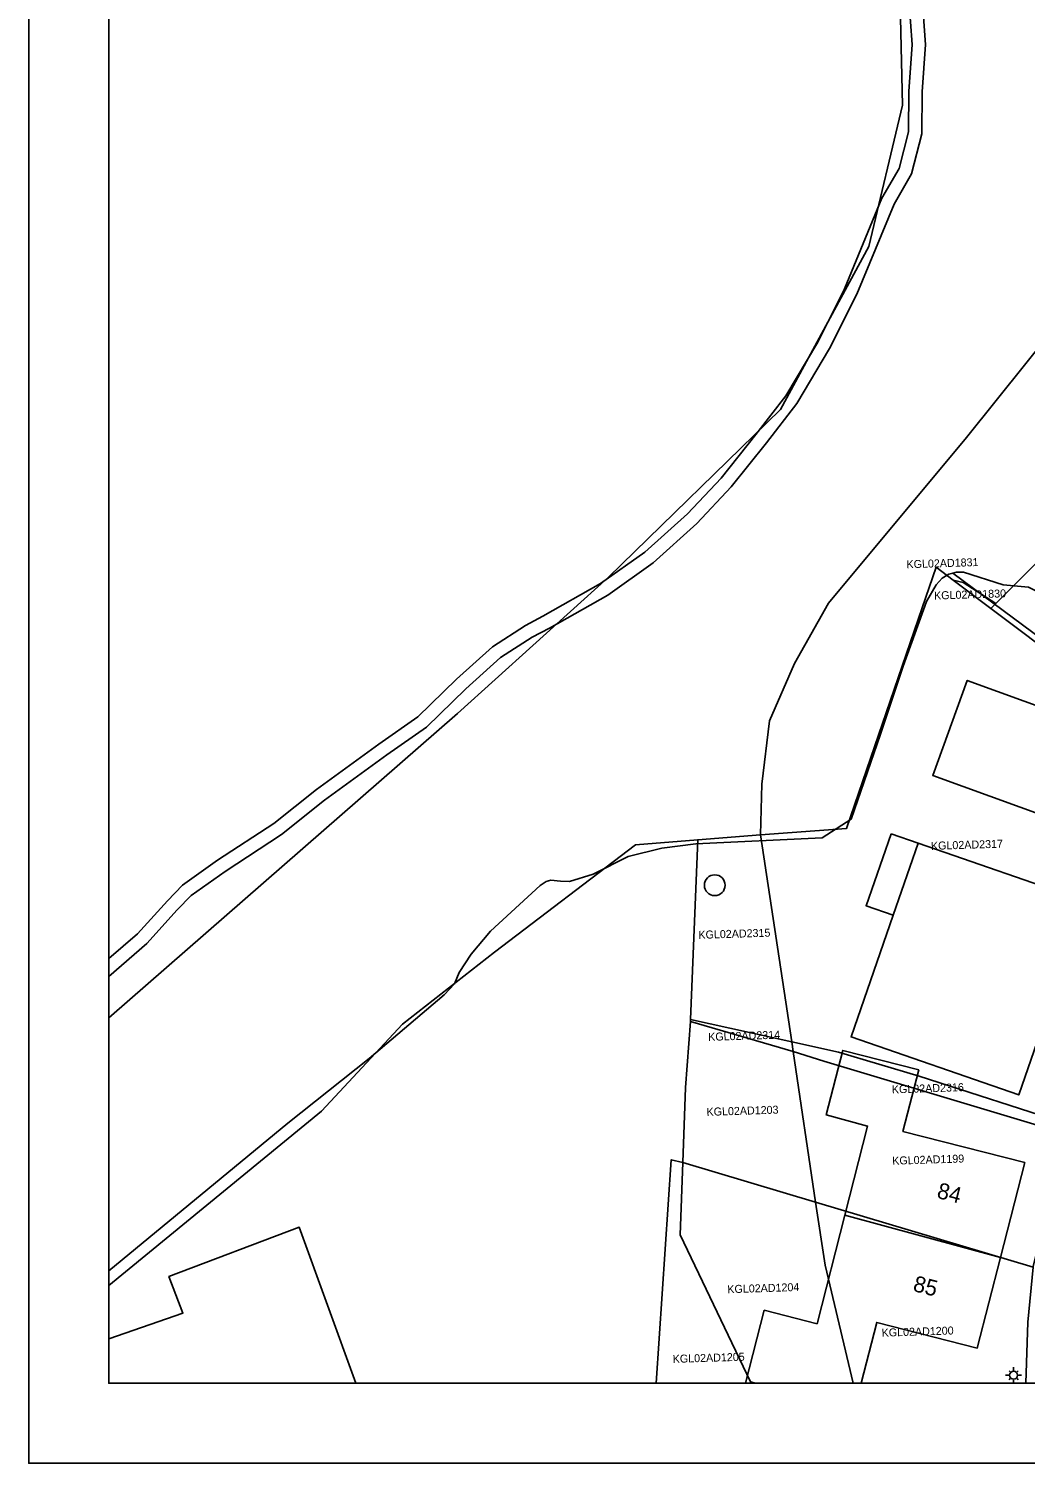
# Model space of a CAD drawing. Extents: x 124901 to 125496, y 515369 to 515789.
# Drawn here: x 124901.4 to 124963.7, y 515368.5 to 515458.2 of the extents above; entities that cross this region are included whole.
import ezdxf

# ---------------------------------------------------------------- set-up
doc = ezdxf.new("R2010")
doc.units = 0
for name, color, linetype in [('Alg Kaders', 7, 'Continuous'), ('Gebouw', 7, 'Continuous'), ('Lichtmast', 7, 'Continuous'), ('Luifel', 7, 'Continuous'), ('Onbegroeid terrein', 7, 'Continuous'), ('Perceelnummers', 7, 'Continuous'), ('Perceelsgrenzen', 7, 'Continuous'), ('Putten', 7, 'Continuous'), ('Scheiding', 7, 'Continuous'), ('Teksten', 7, 'Continuous'), ('Vegetatie', 7, 'Continuous'), ('Water', 7, 'Continuous')]:
    doc.layers.add(name, color=color, linetype=linetype)

msp = doc.modelspace()

# ---------------------------------------------------------------- linework, layer by layer
at = {"layer": 'Alg Kaders'}
for points in [[(125495.925, 515789.043), (124901.425, 515789.043), (124901.425, 515368.543), (125495.925, 515368.543)], [(125490.925, 515784.043), (124906.425, 515784.043), (124906.425, 515373.543), (125490.925, 515373.543)]]:
    msp.add_lwpolyline(points, close=True, dxfattribs=at)
at = {"layer": 'Gebouw'}
for points in [[(124960.065, 515417.469), (124957.91, 515411.519), (124968.826, 515407.565), (124970.981, 515413.516)], [(124952.804, 515395.192), (124963.288, 515391.564), (124967.48, 515403.677), (124956.996, 515407.304), (124955.437, 515402.799)], [(124956.05, 515389.284), (124957.036, 515393.136), (124952.288, 515394.352), (124951.256, 515390.32), (124953.843, 515389.621), (124952.417, 515384.053), (124962.148, 515381.409), (124963.665, 515387.335)]]:
    msp.add_lwpolyline(points, close=True, dxfattribs=at)
for points in [[(124953.435, 515373.543), (124954.41, 515377.351), (124960.697, 515375.741), (124962.148, 515381.409), (124952.417, 515384.053), (124950.68, 515377.265), (124947.387, 515378.108), (124946.219, 515373.543)], [(124921.863, 515373.543), (124918.334, 515383.298), (124910.19, 515380.214), (124911.06, 515377.935), (124906.425, 515376.313)]]:
    msp.add_lwpolyline(points, dxfattribs=at)
at = {"layer": 'Lichtmast'}
for p, q in [((124962.665, 515374.047), (124962.465, 515374.046)), ((124962.753, 515373.834), (124962.681, 515373.763)), ((124962.753, 515374.258), (124962.683, 515374.329)), ((124962.965, 515374.346), (124962.965, 515374.546)), ((124962.965, 515373.746), (124962.965, 515373.546)), ((124963.177, 515374.258), (124963.248, 515374.33)), ((124963.177, 515373.834), (124963.247, 515373.763)), ((124963.265, 515374.046), (124963.465, 515374.046))]:
    msp.add_line(p, q, dxfattribs=at)
msp.add_circle((124962.965, 515374.046), 0.25, dxfattribs=at)
at = {"layer": 'Luifel'}
msp.add_lwpolyline([(124955.308, 515407.888), (124953.749, 515403.383), (124955.437, 515402.799), (124956.996, 515407.304)], close=True, dxfattribs=at)
at = {"layer": 'Onbegroeid terrein'}
for points in [[(124969.807, 515416.269), (124959.161, 515424.179), (124958.92, 515424.117), (124958.509, 515423.87), (124958.118, 515423.448), (124957.525, 515422.403), (124956.06, 515418.356), (124954.639, 515414.104), (124952.805, 515408.807), (124950.998, 515407.629), (124943.102, 515407.257), (124940.991, 515406.984), (124938.888, 515406.473), (124936.686, 515405.365), (124935.213, 515404.909), (124934.662, 515404.925), (124934.059, 515404.98), (124933.755, 515404.894), (124933.374, 515404.656), (124930.278, 515401.803), (124929.074, 515400.371), (124928.319, 515399.217), (124928.038, 515398.498), (124927.384, 515397.82), (124922.69, 515393.851), (124917.613, 515389.792), (124906.425, 515380.581)], [(124946.219, 515373.543), (124947.387, 515378.108), (124950.68, 515377.265), (124952.417, 515384.053), (124953.843, 515389.621), (124951.256, 515390.32), (124952.288, 515394.352), (124957.036, 515393.136), (124956.05, 515389.284), (124963.665, 515387.335), (124962.148, 515381.409), (124960.697, 515375.741), (124954.41, 515377.351), (124953.435, 515373.543)], [(124906.425, 515376.313), (124911.06, 515377.935), (124910.19, 515380.214), (124918.334, 515383.298), (124921.863, 515373.543)]]:
    msp.add_lwpolyline(points, dxfattribs=at)
for points in [[(124957.91, 515411.519), (124960.065, 515417.469), (124970.981, 515413.516), (124968.826, 515407.565)], [(124963.288, 515391.564), (124952.804, 515395.192), (124955.437, 515402.799), (124956.996, 515407.304), (124967.48, 515403.677)]]:
    msp.add_lwpolyline(points, close=True, dxfattribs=at)
at = {"layer": 'Perceelsgrenzen'}
for points in [[(124906.425, 515396.387), (124928.221, 515415.413), (124937.622, 515423.904), (124948.404, 515434.407), (124953.911, 515444.595), (124956.015, 515453.428), (124955.804, 515462.554), (124949.282, 515479.896), (124944.986, 515487.708), (124939.446, 515498.619), (124906.425, 515566.534)], [(124906.425, 515566.534), (124939.446, 515498.619), (124944.986, 515487.708), (124949.282, 515479.896), (124955.804, 515462.554), (124956.015, 515453.428), (124953.911, 515444.595), (124948.404, 515434.407), (124937.622, 515423.904), (124928.221, 515415.413), (124906.425, 515396.387)], [(124972.268, 515459.58), (124971.344, 515457.4), (124970.566, 515455.565), (124966.687, 515447.696), (124967.45, 515447.28), (124967.427, 515443.321), (124967.345, 515441.802), (124960.021, 515432.645), (124951.389, 515422.3), (124949.272, 515418.526), (124947.716, 515414.942), (124947.238, 515410.987), (124947.158, 515407.82), (124943.233, 515407.513), (124939.339, 515407.205), (124930.532, 515400.491), (124924.789, 515395.986), (124919.722, 515390.557), (124906.425, 515379.659)], [(124906.425, 515379.659), (124919.722, 515390.557), (124924.789, 515395.986), (124930.532, 515400.491), (124939.339, 515407.205), (124943.233, 515407.513), (124942.776, 515396.279), (124942.771, 515396.164), (124942.466, 515392.038), (124942.293, 515387.339), (124941.57, 515387.51), (124940.625, 515373.543)], [(124940.625, 515373.543), (124941.57, 515387.51), (124942.293, 515387.339), (124942.133, 515382.817), (124946.515, 515373.63), (124946.554, 515373.543)], [(124946.843, 515373.543), (124946.515, 515373.63), (124942.133, 515382.817), (124942.293, 515387.339), (124950.593, 515384.855), (124951.187, 515380.926), (124952.942, 515373.543)], [(124952.942, 515373.543), (124951.187, 515380.926), (124950.593, 515384.855), (124964.176, 515380.799), (124963.844, 515377.357), (124963.732, 515373.543)], [(124946.554, 515373.543), (124946.515, 515373.63), (124946.843, 515373.543)]]:
    msp.add_lwpolyline(points, dxfattribs=at)
for points in [[(124967.713, 515428.131), (124968.683, 515429.1), (124974.561, 515443.597), (124983.748, 515438.939), (124981.694, 515435.286), (124975.845, 515437.735), (124973.469, 515432.155), (124978.675, 515429.914), (124978.659, 515429.885), (124971.161, 515414.727), (124961.547, 515421.971), (124961.85, 515422.274)], [(124967.345, 515441.802), (124967.245, 515439.967), (124967.932, 515437.118), (124969.711, 515434.42), (124969.654, 515431.933), (124967.713, 515428.131), (124961.85, 515422.274), (124959.803, 515423.599), (124959.194, 515423.745), (124958.128, 515424.548), (124957.255, 515422.002), (124952.528, 515408.219), (124947.158, 515407.82), (124947.238, 515410.987), (124947.716, 515414.942), (124949.272, 515418.526), (124951.389, 515422.3), (124960.021, 515432.645)], [(124949.097, 515394.879), (124947.158, 515407.82), (124952.528, 515408.219), (124957.255, 515422.002), (124958.128, 515424.548), (124959.194, 515423.745), (124961.547, 515421.971), (124971.161, 515414.727), (124973.772, 515412.759), (124966.494, 515389.702), (124957.07, 515392.731), (124952.029, 515394.23)], [(124959.194, 515423.745), (124959.803, 515423.599), (124961.85, 515422.274), (124961.547, 515421.971)], [(124942.776, 515396.279), (124943.233, 515407.513), (124947.158, 515407.82), (124949.097, 515394.879)], [(124942.771, 515396.164), (124949.188, 515394.273), (124950.593, 515384.855), (124942.293, 515387.339), (124942.466, 515392.038)], [(124942.771, 515396.164), (124942.776, 515396.279), (124949.097, 515394.879), (124949.188, 515394.273)], [(124949.188, 515394.273), (124949.097, 515394.879), (124952.029, 515394.23), (124957.07, 515392.731), (124966.494, 515389.702), (124966.306, 515389.108), (124951.104, 515393.665)], [(124964.176, 515380.799), (124950.593, 515384.855), (124949.188, 515394.273), (124951.104, 515393.665), (124966.306, 515389.108), (124965.454, 515385.826), (124964.182, 515380.861)]]:
    msp.add_lwpolyline(points, close=True, dxfattribs=at)
at = {"layer": 'Putten'}
msp.add_circle((124944.29, 515404.67), 0.65, dxfattribs=at)
at = {"layer": 'Scheiding'}
msp.add_line((124906.425, 515380.581), (124917.613, 515389.792), dxfattribs=at)
for points in [[(124943.102, 515407.257), (124950.998, 515407.629), (124952.805, 515408.807)], [(124922.69, 515393.851), (124927.384, 515397.82)], [(124917.613, 515389.792), (124922.69, 515393.851)]]:
    msp.add_lwpolyline(points, dxfattribs=at)
at = {"layer": 'Vegetatie'}
msp.add_lwpolyline([(124906.425, 515400.081), (124908.225, 515401.632), (124910.094, 515403.704), (124911.036, 515404.667), (124913.229, 515406.231), (124916.736, 515408.531), (124919.407, 515410.663), (124923.303, 515413.494), (124925.734, 515415.203), (124928.165, 515417.557), (124930.397, 515419.577), (124932.461, 515420.899), (124933.554, 515421.479), (124937.161, 515423.518), (124939.916, 515425.481), (124942.593, 515427.879), (124944.689, 515430.114), (124946.859, 515432.834), (124948.723, 515435.256), (124950.723, 515438.61), (124952.401, 515441.952), (124954.735, 515447.607), (124955.804, 515449.455), (124956.395, 515451.75), (124956.42, 515454.282), (124956.625, 515457.219), (124956.423, 515460.063)], dxfattribs=at)
msp.add_lwpolyline([(124971.483, 515420.016), (124969.376, 515426.915), (124967.657, 515427.787), (124965.103, 515422.691), (124963.896, 515423.296), (124962.308, 515423.436), (124959.839, 515424.233), (124959.401, 515424.24), (124959.161, 515424.179), (124969.807, 515416.269)], close=True, dxfattribs=at)
at = {"layer": 'Water'}
for points in [[(124957.26, 515460.139), (124957.467, 515457.22), (124957.26, 515454.249), (124957.235, 515451.639), (124956.589, 515449.133), (124955.491, 515447.235), (124953.166, 515441.603), (124951.461, 515438.205), (124949.42, 515434.782), (124947.521, 515432.315), (124945.325, 515429.564), (124943.181, 515427.277), (124940.442, 515424.823), (124937.613, 515422.808), (124933.958, 515420.741), (124932.885, 515420.173), (124930.909, 515418.907), (124928.739, 515416.944), (124926.272, 515414.554), (124923.792, 515412.81), (124919.916, 515409.994), (124917.23, 515407.85), (124913.703, 515405.538), (124911.585, 515404.026), (124910.707, 515403.128), (124908.814, 515401.029), (124906.425, 515398.971)], [(124906.425, 515398.971), (124908.814, 515401.029), (124910.707, 515403.128), (124911.585, 515404.026), (124913.703, 515405.538), (124917.23, 515407.85), (124919.916, 515409.994), (124923.792, 515412.81), (124926.272, 515414.554), (124928.739, 515416.944), (124930.909, 515418.907), (124932.885, 515420.173), (124933.958, 515420.741), (124937.613, 515422.808), (124940.442, 515424.823), (124943.181, 515427.277), (124945.325, 515429.564), (124947.521, 515432.315), (124949.42, 515434.782), (124951.461, 515438.205), (124953.166, 515441.603), (124955.491, 515447.235), (124956.589, 515449.133), (124957.235, 515451.639), (124957.26, 515454.249), (124957.467, 515457.22), (124957.26, 515460.139)], [(124956.423, 515460.063), (124956.625, 515457.219), (124956.42, 515454.282), (124956.395, 515451.75), (124955.804, 515449.455), (124954.735, 515447.607), (124952.401, 515441.952), (124950.723, 515438.61), (124948.723, 515435.256), (124946.859, 515432.834), (124944.689, 515430.114), (124942.593, 515427.879), (124939.916, 515425.481), (124937.161, 515423.518), (124933.554, 515421.479), (124932.461, 515420.899), (124930.397, 515419.577), (124928.165, 515417.557), (124925.734, 515415.203), (124923.303, 515413.494), (124919.407, 515410.663), (124916.736, 515408.531), (124913.229, 515406.231), (124911.036, 515404.667), (124910.094, 515403.704), (124908.225, 515401.632), (124906.425, 515400.081)], [(124906.425, 515380.581), (124917.613, 515389.792), (124922.69, 515393.851), (124927.384, 515397.82), (124928.038, 515398.498), (124928.319, 515399.217), (124929.074, 515400.371), (124930.278, 515401.803), (124933.374, 515404.656), (124933.755, 515404.894), (124934.059, 515404.98), (124934.662, 515404.925), (124935.213, 515404.909), (124936.686, 515405.365), (124938.888, 515406.473), (124940.991, 515406.984), (124943.102, 515407.257), (124950.998, 515407.629), (124952.805, 515408.807), (124954.639, 515414.104), (124956.06, 515418.356), (124957.525, 515422.403), (124958.118, 515423.448), (124958.509, 515423.87), (124958.92, 515424.117), (124959.161, 515424.179), (124959.401, 515424.24), (124959.839, 515424.233), (124962.308, 515423.436), (124963.896, 515423.296)]]:
    msp.add_lwpolyline(points, dxfattribs=at)

# ---------------------------------------------------------------- texts
at = {"layer": 'Perceelnummers'}
for s, rotation, p in [('KGL02AD1831', 1.82752, (124956.28, 515424.476)), ('KGL02AD1830', 1.82754, (124958.002, 515422.523)), ('KGL02AD2317', 1.82754, (124957.808, 515406.878)), ('KGL02AD2315', 1.82737, (124943.279, 515401.317)), ('KGL02AD2314', 1.82738, (124943.887, 515394.941)), ('KGL02AD2316', 1.82751, (124955.365, 515391.659)), ('KGL02AD1203', 1.82738, (124943.786, 515390.255)), ('KGL02AD1199', 1.82751, (124955.388, 515387.201)), ('KGL02AD1204', 1.82739, (124945.086, 515379.171)), ('KGL02AD1200', 1.8275, (124954.727, 515376.454)), ('KGL02AD1205', 1.82735, (124941.672, 515374.814))]:
    msp.add_text(s, height=0.5, rotation=rotation, dxfattribs=at).set_placement(p)
at = {"layer": 'Teksten'}
for s, p in [('84', (124958.115, 515385.145)), ('85', (124956.625, 515379.324))]:
    msp.add_text(s, height=1, rotation=345.6, dxfattribs=at).set_placement(p)

doc.saveas('drawing.dxf')
